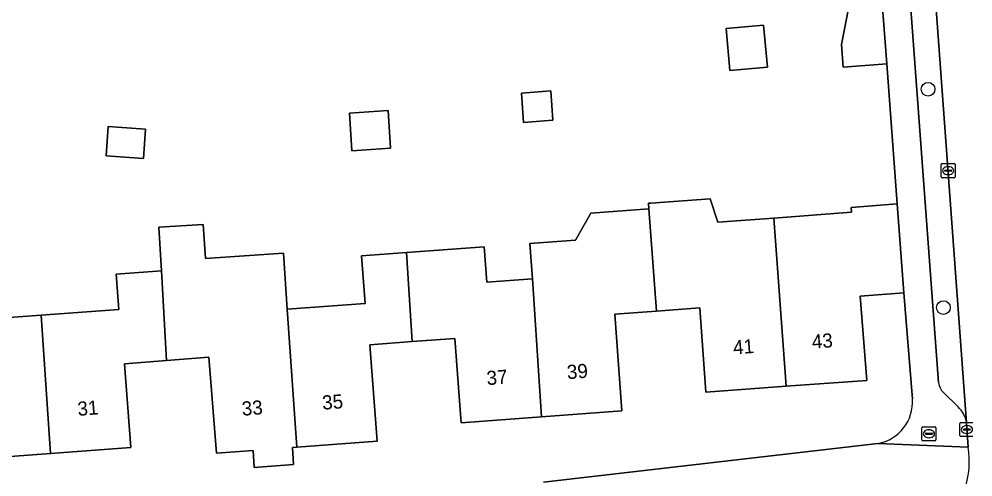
# Model space of a CAD drawing. Extents: x 163426 to 164192, y 380329 to 381641.
# Drawn here: x 163735.1 to 163802.8, y 380930.8 to 380963.3 of the extents above; entities that cross this region are included whole.
import ezdxf

# ---------------------------------------------------------------- set-up
doc = ezdxf.new("R2010")
doc.units = 0
for name, color, linetype in [('IMGEO_Boom', 7, 'Continuous'), ('IMGEO_Brandkraan', 7, 'Continuous'), ('IMGEO_Erf', 7, 'Continuous'), ('IMGEO_Kolk', 7, 'Continuous'), ('IMGEO_Muur', 7, 'Continuous'), ('IMGEO_Pand', 7, 'Continuous'), ('IMGEO_Pand_nummerreeks', 7, 'Continuous'), ('IMGEO_Parkeervlak_open', 7, 'Continuous'), ('IMGEO_Rijbaan_lokaal_open', 7, 'Continuous'), ('IMGEO_Voetpad_open', 7, 'Continuous')]:
    doc.layers.add(name, color=color, linetype=linetype)

msp = doc.modelspace()

# ---------------------------------------------------------------- linework, layer by layer
at = {"layer": 'IMGEO_Boom'}
for centre in [(163799.643, 380958.327), (163800.737, 380942.834)]:
    msp.add_circle(centre, 0.489, dxfattribs=at)
at = {"layer": 'IMGEO_Brandkraan'}
for p, q in [((163799.208, 380933.457), (163799.208, 380934.309)), ((163799.283, 380934.383), (163800.135, 380934.383)), ((163799.696, 380934.163), (163799.721, 380934.163)), ((163800.209, 380934.309), (163800.209, 380933.457)), ((163799.467, 380933.877), (163799.467, 380933.889)), ((163799.905, 380933.84), (163799.507, 380933.84)), ((163799.51, 380933.926), (163799.908, 380933.926)), ((163799.719, 380933.603), (163799.694, 380933.603)), ((163799.951, 380933.889), (163799.951, 380933.877)), ((163800.135, 380933.383), (163799.283, 380933.383))]:
    msp.add_line(p, q, dxfattribs=at)
for points in [[(163799.208, 380933.457), (163799.208, 380934.309)], [(163799.283, 380934.383), (163800.135, 380934.383)], [(163800.209, 380934.309), (163800.209, 380933.457)], [(163800.135, 380933.383), (163799.283, 380933.383)]]:
    msp.add_lwpolyline(points, dxfattribs=at)
for centre, radius, start, end in [((163799.285, 380934.307), 0.0765, 91.55205, 178.44795), ((163799.285, 380934.307), 0.0765, 91.55205, 178.44795), ((163800.133, 380934.307), 0.0765, 1.55205, 88.44795), ((163800.133, 380934.307), 0.0765, 1.55205, 88.44795), ((163799.285, 380933.459), 0.0765, 181.55205, 268.44795), ((163799.285, 380933.459), 0.0765, 181.55205, 268.44795), ((163799.507, 380933.886), 0.0403, 85.87752, 175.75265), ((163799.504, 380933.876), 0.0366, 178.93798, 274.71019), ((163799.908, 380933.883), 0.043, 264.86636, 352.45326), ((163799.912, 380933.888), 0.0386, 1.73085, 96.63898), ((163800.133, 380933.459), 0.0765, 271.55205, 358.44795), ((163800.133, 380933.459), 0.0765, 271.55205, 358.44795)]:
    msp.add_arc(centre, radius, start, end, dxfattribs=at)
for centre, major_axis, ratio, start_param, end_param in [((163799.695, 380933.883), (-0.387, 0.002), 0.722429, 4.712389, 7.853982), ((163799.72, 380933.883), (-0.39, 0.002), 0.717154, 1.570796, 4.712389)]:
    msp.add_ellipse(centre, major_axis=major_axis, ratio=ratio, start_param=start_param, end_param=end_param, dxfattribs=at)
at = {"layer": 'IMGEO_Erf'}
for points in [[(163731.164, 380941.884), (163736.674, 380942.292), (163742.183, 380942.7), (163741.998, 380945.196), (163745.209, 380945.434), (163745.025, 380948.549), (163748.167, 380948.735), (163748.347, 380946.313), (163753.885, 380946.689), (163754.154, 380942.724), (163759.673, 380943.133), (163759.423, 380946.496), (163762.624, 380946.733), (163768.127, 380947.141), (163768.312, 380944.646), (163771.553, 380944.886), (163771.368, 380947.38), (163774.624, 380947.622), (163775.696, 380949.545), (163779.822, 380949.851), (163779.793, 380950.235), (163779.955, 380950.247), (163784.175, 380950.56), (163784.719, 380948.892), (163788.688, 380949.186), (163794.218, 380949.596), (163794.192, 380949.945), (163797.446, 380950.186), (163796.711, 380960.128), (163793.619, 380959.9), (163793.501, 380961.505), (163793.972, 380963.937)], [(163798.534, 380936.343), (163797.917, 380943.889), (163794.835, 380943.655), (163795.29, 380937.671), (163789.578, 380937.255), (163783.879, 380936.84), (163783.435, 380942.819), (163780.365, 380942.591), (163777.396, 380942.371), (163777.905, 380935.515), (163772.202, 380935.09), (163766.498, 380934.665), (163766.043, 380940.651), (163763.028, 380940.422), (163760.007, 380940.192), (163760.527, 380933.348), (163754.819, 380932.921), (163754.51, 380932.898), (163754.599, 380931.702), (163751.807, 380931.493), (163751.718, 380932.69), (163749.115, 380932.495), (163748.585, 380939.32), (163745.585, 380939.087), (163742.584, 380938.854), (163743.046, 380932.902), (163737.335, 380932.476), (163731.622, 380932.049)], [(163772.333, 380930.443), (163796.087, 380933.192)]]:
    msp.add_lwpolyline(points, dxfattribs=at)
for points in [[(163785.303, 380962.636), (163787.972, 380962.872), (163788.235, 380959.892), (163785.566, 380959.656)], [(163770.77, 380958.055), (163772.857, 380958.214), (163773.016, 380956.135), (163770.928, 380955.976)], [(163758.563, 380956.639), (163761.319, 380956.813), (163761.488, 380954.139), (163758.732, 380953.965)], [(163744.093, 380955.489), (163743.942, 380953.412), (163741.28, 380953.606), (163741.432, 380955.684)]]:
    msp.add_lwpolyline(points, close=True, dxfattribs=at)
msp.add_arc((163795.555, 380936.13), 2.986, 280.25395, 4.08174, dxfattribs=at)
at = {"layer": 'IMGEO_Kolk'}
for p, q in [((163800.573, 380952.124), (163800.573, 380952.976)), ((163800.648, 380953.05), (163801.5, 380953.05)), ((163800.832, 380952.544), (163800.832, 380952.556)), ((163801.27, 380952.507), (163800.872, 380952.507)), ((163800.875, 380952.593), (163801.273, 380952.593)), ((163801.061, 380952.83), (163801.086, 380952.83)), ((163801.316, 380952.556), (163801.316, 380952.544)), ((163801.574, 380952.976), (163801.574, 380952.124)), ((163801.5, 380952.05), (163800.648, 380952.05)), ((163801.084, 380952.27), (163801.059, 380952.27)), ((163801.904, 380933.758), (163801.904, 380934.61)), ((163801.979, 380934.684), (163802.831, 380934.684)), ((163802.163, 380934.178), (163802.163, 380934.19)), ((163802.601, 380934.141), (163802.203, 380934.141)), ((163802.206, 380934.227), (163802.604, 380934.227)), ((163802.392, 380934.464), (163802.417, 380934.464)), ((163802.647, 380934.19), (163802.647, 380934.178)), ((163802.831, 380933.684), (163801.979, 380933.684)), ((163802.415, 380933.904), (163802.39, 380933.904))]:
    msp.add_line(p, q, dxfattribs=at)
for points in [[(163800.573, 380952.124), (163800.573, 380952.976)], [(163800.648, 380953.05), (163801.5, 380953.05)], [(163801.574, 380952.976), (163801.574, 380952.124)], [(163801.5, 380952.05), (163800.648, 380952.05)], [(163801.904, 380933.758), (163801.904, 380934.61)], [(163801.979, 380934.684), (163802.831, 380934.684)], [(163802.831, 380933.684), (163801.979, 380933.684)]]:
    msp.add_lwpolyline(points, dxfattribs=at)
for centre, radius, start, end in [((163800.65, 380952.974), 0.0765, 91.55205, 178.44795), ((163800.65, 380952.974), 0.0765, 91.55205, 178.44795), ((163800.872, 380952.553), 0.0403, 85.87752, 175.75265), ((163800.869, 380952.543), 0.0366, 178.93798, 274.71019), ((163801.273, 380952.55), 0.043, 264.86636, 352.45326), ((163801.277, 380952.555), 0.0386, 1.73085, 96.63898), ((163801.498, 380952.974), 0.0765, 1.55205, 88.44795), ((163801.498, 380952.974), 0.0765, 1.55205, 88.44795), ((163800.65, 380952.126), 0.0765, 181.55205, 268.44795), ((163800.65, 380952.126), 0.0765, 181.55205, 268.44795), ((163801.498, 380952.126), 0.0765, 271.55205, 358.44795), ((163801.498, 380952.126), 0.0765, 271.55205, 358.44795), ((163801.981, 380934.608), 0.0765, 91.55205, 178.44795), ((163801.981, 380934.608), 0.0765, 91.55205, 178.44795), ((163802.203, 380934.187), 0.0403, 85.87752, 175.75265), ((163802.2, 380934.177), 0.0366, 178.93798, 274.71019), ((163802.604, 380934.184), 0.043, 264.86636, 352.45326), ((163802.608, 380934.189), 0.0386, 1.73085, 96.63898), ((163801.981, 380933.76), 0.0765, 181.55205, 268.44795), ((163801.981, 380933.76), 0.0765, 181.55205, 268.44795)]:
    msp.add_arc(centre, radius, start, end, dxfattribs=at)
for centre, major_axis, ratio, start_param, end_param in [((163801.06, 380952.55), (-0.387, 0.002), 0.722429, 4.712389, 7.853982), ((163801.085, 380952.55), (-0.39, 0.002), 0.717154, 1.570796, 4.712389), ((163802.391, 380934.184), (-0.387, 0.002), 0.722429, 4.712389, 7.853982), ((163802.416, 380934.184), (-0.39, 0.002), 0.717154, 1.570796, 4.712389)]:
    msp.add_ellipse(centre, major_axis=major_axis, ratio=ratio, start_param=start_param, end_param=end_param, dxfattribs=at)
at = {"layer": 'IMGEO_Muur'}
msp.add_lwpolyline([(163797.446, 380950.186), (163796.711, 380960.128)], dxfattribs=at)
at = {"layer": 'IMGEO_Pand'}
for points in [[(163796.711, 380960.128), (163796.415, 380964.118), (163793.972, 380963.937), (163793.501, 380961.505), (163793.619, 380959.9)], [(163785.303, 380962.636), (163785.566, 380959.656), (163788.235, 380959.892), (163787.972, 380962.872)], [(163770.77, 380958.055), (163770.928, 380955.976), (163773.016, 380956.135), (163772.857, 380958.214)], [(163758.563, 380956.639), (163758.732, 380953.965), (163761.488, 380954.139), (163761.319, 380956.813)], [(163741.28, 380953.606), (163743.942, 380953.412), (163744.093, 380955.489), (163741.432, 380955.684)], [(163780.365, 380942.591), (163783.435, 380942.819), (163783.879, 380936.84), (163789.578, 380937.255), (163788.688, 380949.186), (163784.719, 380948.892), (163784.175, 380950.56), (163779.955, 380950.247), (163779.793, 380950.235), (163779.822, 380949.851)], [(163780.365, 380942.591), (163779.822, 380949.851), (163775.696, 380949.545), (163774.624, 380947.622), (163771.368, 380947.38), (163771.553, 380944.886), (163772.202, 380935.09), (163777.905, 380935.515), (163777.396, 380942.371)], [(163789.578, 380937.255), (163795.29, 380937.671), (163794.835, 380943.655), (163797.917, 380943.889), (163797.446, 380950.186), (163794.192, 380949.945), (163794.218, 380949.596), (163788.688, 380949.186)], [(163745.585, 380939.087), (163748.585, 380939.32), (163749.115, 380932.495), (163751.718, 380932.69), (163751.807, 380931.493), (163754.599, 380931.702), (163754.51, 380932.898), (163754.819, 380932.921), (163754.154, 380942.724), (163753.885, 380946.689), (163748.347, 380946.313), (163748.167, 380948.735), (163745.025, 380948.549), (163745.209, 380945.434)], [(163772.202, 380935.09), (163771.553, 380944.886), (163768.312, 380944.646), (163768.127, 380947.141), (163762.624, 380946.733), (163763.028, 380940.422), (163766.043, 380940.651), (163766.498, 380934.665)], [(163763.028, 380940.422), (163762.624, 380946.733), (163759.423, 380946.496), (163759.673, 380943.133), (163754.154, 380942.724), (163754.819, 380932.921), (163760.527, 380933.348), (163760.007, 380940.192)], [(163727.704, 380945.01), (163728.115, 380938.671), (163731.127, 380938.889), (163731.541, 380933.174), (163731.622, 380932.049), (163737.335, 380932.476), (163736.674, 380942.292), (163731.164, 380941.884), (163730.915, 380945.248)], [(163745.585, 380939.087), (163745.209, 380945.434), (163741.998, 380945.196), (163742.183, 380942.7), (163736.674, 380942.292), (163737.335, 380932.476), (163743.046, 380932.902), (163742.584, 380938.854)]]:
    msp.add_lwpolyline(points, close=True, dxfattribs=at)
at = {"layer": 'IMGEO_Parkeervlak_open'}
for points in [[(163802.371, 380934.664), (163798.389, 380988.864)], [(163797.828, 380987.429), (163797.087, 380986.725), (163796.793, 380986.087), (163800.389, 380937.513)], [(163800.732, 380936.805), (163801.772, 380935.8)]]:
    msp.add_lwpolyline(points, dxfattribs=at)
for centre, radius, start, end in [((163801.62, 380937.672), 1.242, 187.37885, 224.31811), ((163800.484, 380934.395), 1.907, 8.12089, 47.48346)]:
    msp.add_arc(centre, radius, start, end, dxfattribs=at)
at = {"layer": 'IMGEO_Rijbaan_lokaal_open'}
msp.add_lwpolyline([(163798.389, 380988.864), (163802.371, 380934.664), (163802.423, 380933.957), (163802.5, 380932.923)], dxfattribs=at)
msp.add_arc((163796.4, 380931.95), 6.177, 314.17971, 9.06496, dxfattribs=at)
at = {"layer": 'IMGEO_Voetpad_open'}
for points in [[(163794.622, 380988.465), (163795.041, 380982.737), (163795.208, 380980.449), (163795.673, 380974.155), (163796.415, 380964.118), (163796.711, 380960.128), (163797.446, 380950.186), (163797.917, 380943.889), (163798.534, 380936.343)], [(163800.389, 380937.513), (163796.793, 380986.087), (163797.087, 380986.725), (163797.828, 380987.429)], [(163801.772, 380935.8), (163800.732, 380936.805)], [(163796.087, 380933.192), (163802.5, 380932.923), (163802.423, 380933.957), (163802.371, 380934.664)], [(163802.5, 380932.923), (163796.087, 380933.192), (163772.333, 380930.443)]]:
    msp.add_lwpolyline(points, dxfattribs=at)
for centre, radius, start, end in [((163801.62, 380937.672), 1.242, 187.37885, 224.31811), ((163795.555, 380936.13), 2.986, 280.25395, 4.08174), ((163800.484, 380934.395), 1.907, 8.12089, 47.48346), ((163796.4, 380931.95), 6.177, 314.17971, 9.06496)]:
    msp.add_arc(centre, radius, start, end, dxfattribs=at)

# ---------------------------------------------------------------- texts
at = {"layer": 'IMGEO_Pand_nummerreeks'}
for s, rotation, p in [('43', 4.16518, (163791.43, 380939.917)), ('41', 4.16518, (163785.837, 380939.509)), ('39', 4.26156, (163774.042, 380937.754)), ('37', 4.26156, (163768.338, 380937.329)), ('31', 4.2702, (163739.291, 380935.149)), ('33', 4.27468, (163750.956, 380935.16)), ('35', 4.27468, (163756.662, 380935.587))]:
    msp.add_text(s, height=1, rotation=rotation, dxfattribs=at).set_placement(p)

doc.saveas('drawing.dxf')
